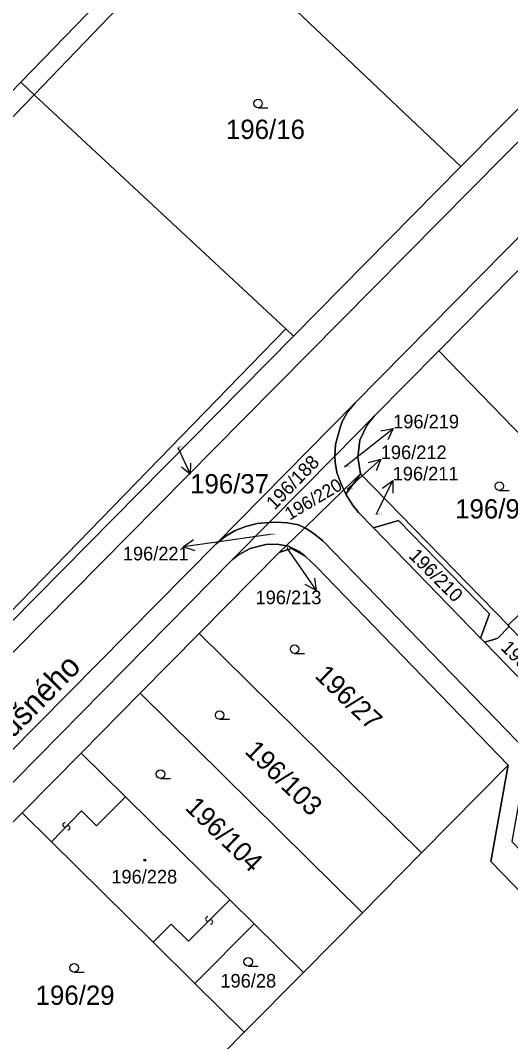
# Model space of a CAD drawing. Extents: x -598233 to -596890, y -1157848 to -1156431.
# Drawn here: x -597829 to -597785.8, y -1156700.1 to -1156610.2 of the extents above; entities that cross this region are included whole.
import ezdxf

# ---------------------------------------------------------------- set-up
doc = ezdxf.new("R2010")
doc.units = 0
for name, color, linetype in [('Level 1', 7, 'Continuous'), ('Level 11', 7, 'Continuous'), ('Level 13', 7, 'Continuous'), ('Level 3', 7, 'Continuous'), ('Level 4', 7, 'Continuous'), ('Level 5', 7, 'Continuous'), ('Level 57', 7, 'Continuous'), ('Level 60', 7, 'Continuous')]:
    doc.layers.add(name, color=color, linetype=linetype)

msp = doc.modelspace()

# ---------------------------------------------------------------- linework, layer by layer
at = {"layer": 'Level 1'}
for points in [[(-597813.05, -1156601.37), (-597827.78, -1156616.72)], [(-597790.21, -1156623.04), (-597813.05, -1156601.37)], [(-597770.04, -1156604.91), (-597770.43, -1156605.67), (-597771.37, -1156606.9), (-597772.06, -1156607.55), (-597809.37, -1156645.27), (-597844.57, -1156680.89), (-597887.68, -1156724.57), (-597890.67, -1156727.59), (-597892.67, -1156729.82), (-597894.6, -1156732.13), (-597895.83, -1156733.68), (-597898.85, -1156738.18), (-597899.77, -1156739.82), (-597900.7, -1156741.6), (-597901.53, -1156743.4), (-597902.31, -1156745.25), (-597903.05, -1156747.1), (-597903.7, -1156748.98), (-597904.57, -1156752.01), (-597905.43, -1156755.91), (-597911.89, -1156796.46), (-597912.06, -1156797.44), (-597912.32, -1156798.35)], [(-597828.97, -1156615.61), (-597819.25, -1156605.57)], [(-597775.61, -1156608.27), (-597790.21, -1156623.04)], [(-597799.56, -1156643.87), (-597768.68, -1156612.58), (-597767.71, -1156611.75), (-597767.37, -1156611.56), (-597765.09, -1156610.36), (-597764.42, -1156610.19)], [(-597829.81, -1156616.48), (-597828.97, -1156615.61)], [(-597828.97, -1156615.61), (-597827.78, -1156616.72)], [(-597859.03, -1156648.97), (-597827.78, -1156616.72)], [(-597827.78, -1156616.72), (-597805.63, -1156637.33)], [(-597804.95, -1156637.96), (-597790.21, -1156623.04)], [(-597792.16, -1156639.25), (-597781.3, -1156628.26)], [(-597805.63, -1156637.33), (-597837.15, -1156669.73)], [(-597836.72, -1156670.13), (-597804.95, -1156637.96)], [(-597805.63, -1156637.33), (-597804.95, -1156637.96)], [(-597797.86, -1156645.02), (-597792.16, -1156639.25)], [(-597792.16, -1156639.25), (-597777.12, -1156654.77)], [(-597811.76, -1156656.27), (-597799.56, -1156643.87)], [(-597801.33, -1156648.55), (-597801.25, -1156647.52), (-597801, -1156646.53), (-597800.69, -1156645.56), (-597800.21, -1156644.66), (-597799.56, -1156643.87)], [(-597797.86, -1156645.02), (-597801.33, -1156648.55)], [(-597799.05, -1156650.1), (-597799.3, -1156648.62), (-597799.1, -1156647.13), (-597798.47, -1156645.77), (-597797.86, -1156645.02)], [(-597801.33, -1156648.55), (-597807.09, -1156654.37)], [(-597800.51, -1156651.51), (-597800.79, -1156650.92), (-597801.13, -1156649.99), (-597801.3, -1156649.07), (-597801.33, -1156648.55)], [(-597800.51, -1156651.51), (-597799.05, -1156650.1)], [(-597800.34, -1156651.88), (-597799.05, -1156650.1)], [(-597786.06, -1156663.43), (-597799.05, -1156650.1)], [(-597803.97, -1156654.86), (-597800.51, -1156651.51)], [(-597800.51, -1156651.51), (-597800.34, -1156651.88)], [(-597797.9, -1156654.85), (-597799.22, -1156653.5), (-597799.75, -1156652.82), (-597800.34, -1156651.88)], [(-597807.09, -1156654.37), (-597808.17, -1156654.48), (-597809.15, -1156654.73), (-597810.1, -1156655.09), (-597810.98, -1156655.62), (-597811.76, -1156656.27)], [(-597810.33, -1156657.65), (-597807.09, -1156654.37)], [(-597807.09, -1156654.37), (-597806.5, -1156654.35), (-597805.49, -1156654.41), (-597804.51, -1156654.58), (-597803.97, -1156654.86)], [(-597805.59, -1156656.43), (-597803.97, -1156654.86)], [(-597803.97, -1156654.86), (-597803.61, -1156655.05), (-597802.98, -1156655.49), (-597802.37, -1156656.01), (-597784.31, -1156674.6)], [(-597788.48, -1156664.57), (-597787.71, -1156662.44), (-597795.72, -1156654.21), (-597797.9, -1156654.85)], [(-597797.9, -1156654.85), (-597788.48, -1156664.57)], [(-597777.12, -1156654.77), (-597786.06, -1156663.43)], [(-597811.76, -1156656.27), (-597840.45, -1156685.25), (-597882.81, -1156728.2)], [(-597810.33, -1156657.65), (-597809.79, -1156657.22), (-597808.77, -1156656.66), (-597807.38, -1156656.32), (-597806.39, -1156656.29), (-597805.59, -1156656.43)], [(-597806.21, -1156657.03), (-597805.59, -1156656.43)], [(-597803.94, -1156657.35), (-597805.14, -1156656.68), (-597806.21, -1156657.03)], [(-597805.59, -1156656.43), (-597805.39, -1156656.47), (-597804.47, -1156656.94), (-597803.94, -1156657.35)], [(-597883.96, -1156732.26), (-597838.99, -1156686.7), (-597810.33, -1156657.65)], [(-597806.21, -1156657.03), (-597813.25, -1156664.16)], [(-597786.04, -1156675.75), (-597802.93, -1156658.3), (-597803.94, -1156657.35)], [(-597785.95, -1156663.55), (-597786.96, -1156664.57), (-597787.39, -1156664.73), (-597788.15, -1156664.91)], [(-597785.95, -1156663.55), (-597786.06, -1156663.43)], [(-597785.95, -1156663.55), (-597780.75, -1156668.92)], [(-597818.45, -1156669.43), (-597813.25, -1156664.16)], [(-597813.25, -1156664.16), (-597793.69, -1156683.49)], [(-597788.15, -1156664.91), (-597788.48, -1156664.57)], [(-597788.15, -1156664.91), (-597781.88, -1156671.38)], [(-597818.45, -1156669.43), (-597823.65, -1156674.69)], [(-597798.89, -1156688.75), (-597818.45, -1156669.43)], [(-597828.86, -1156679.95), (-597823.65, -1156674.69)], [(-597823.65, -1156674.69), (-597819.76, -1156678.54)], [(-597793.69, -1156683.49), (-597786.04, -1156675.75)], [(-597786.04, -1156675.75), (-597787.57, -1156684.23), (-597764.57, -1156707.96)], [(-597819.76, -1156678.54), (-597810.57, -1156687.61)], [(-597839.74, -1156690.97), (-597828.86, -1156679.95)], [(-597826.26, -1156682.51), (-597828.86, -1156679.95)], [(-597817.31, -1156691.36), (-597826.26, -1156682.51)], [(-597793.69, -1156683.49), (-597798.89, -1156688.75)], [(-597810.57, -1156687.61), (-597808.43, -1156689.72)], [(-597804.09, -1156694.01), (-597798.89, -1156688.75)], [(-597808.43, -1156689.72), (-597813.65, -1156694.98)], [(-597804.09, -1156694.01), (-597808.43, -1156689.72)], [(-597813.65, -1156694.98), (-597817.31, -1156691.36)], [(-597804.09, -1156694.01), (-597809.29, -1156699.28)], [(-597813.65, -1156694.98), (-597809.29, -1156699.28)], [(-597809.29, -1156699.28), (-597820.17, -1156710.3)]]:
    msp.add_lwpolyline(points, dxfattribs=at)
at = {"layer": 'Level 13'}
for centre, start, end in [((-597825.082, -1156681.022), 83.23111, 315.82111), ((-597824.818, -1156681.279), 263.44556, 135.54356), ((-597812.51, -1156689.31), 82.47309, 315.06309), ((-597812.25, -1156689.571), 262.68754, 134.78554)]:
    msp.add_arc(centre, 0.184, start, end, dxfattribs=at)
at = {"layer": 'Level 3'}
for points in [[(-597819.76, -1156678.54), (-597822.31, -1156681.11), (-597823.64, -1156679.79), (-597826.26, -1156682.51)], [(-597810.57, -1156687.61), (-597814.19, -1156691.27), (-597815.72, -1156689.76), (-597817.31, -1156691.36)]]:
    msp.add_lwpolyline(points, dxfattribs=at)
at = {"layer": 'Level 5'}
for p, q in [((-597808.08, -1156617.85), (-597807.205, -1156617.85)), ((-597786.83, -1156651.56), (-597785.955, -1156651.56)), ((-597804.86, -1156665.91), (-597803.985, -1156665.91)), ((-597811.46, -1156671.72), (-597810.585, -1156671.72)), ((-597816.67, -1156676.92), (-597815.795, -1156676.92)), ((-597808.95, -1156693.46), (-597808.075, -1156693.46)), ((-597824.27, -1156693.99), (-597823.395, -1156693.99))]:
    msp.add_line(p, q, dxfattribs=at)
for centre, radius in [((-597808.08, -1156617.475), 0.375), ((-597786.83, -1156651.185), 0.375), ((-597804.86, -1156665.535), 0.375), ((-597811.46, -1156671.345), 0.375), ((-597816.67, -1156676.545), 0.375), ((-597818.05, -1156684.13), 0.09), ((-597818.05, -1156684.13), 0.0521), ((-597808.95, -1156693.085), 0.375), ((-597824.27, -1156693.615), 0.375)]:
    msp.add_circle(centre, radius, dxfattribs=at)
at = {"layer": 'Level 57'}
for p, q in [((-597798.532, -1156647.953), (-597796.18, -1156646.09)), ((-597815.13, -1156647.78), (-597814.06, -1156650.12)), ((-597800.46, -1156649.48), (-597798.532, -1156647.953)), ((-597799.509, -1156650.797), (-597797.27, -1156648.8)), ((-597800.23, -1156651.44), (-597799.509, -1156650.797)), ((-597797.522, -1156653.383), (-597796.22, -1156650.68)), ((-597797.67, -1156653.69), (-597797.522, -1156653.383)), ((-597807.02, -1156655.45), (-597811.699, -1156656.104)), ((-597811.699, -1156656.104), (-597814.67, -1156656.52)), ((-597805.55, -1156656.63), (-597804.667, -1156657.91)), ((-597804.667, -1156657.91), (-597802.964, -1156660.38))]:
    msp.add_line(p, q, dxfattribs=at)
for points in [[(-597797.275, -1156646.319), (-597796.18, -1156646.09), (-597796.654, -1156647.103)], [(-597814.027, -1156649.162), (-597814.06, -1156650.12), (-597814.807, -1156649.518)], [(-597798.349, -1156649.093), (-597797.27, -1156648.8), (-597797.684, -1156649.839)], [(-597797.104, -1156651.364), (-597796.22, -1156650.68), (-597796.204, -1156651.798)], [(-597813.61, -1156656.876), (-597814.67, -1156656.52), (-597813.749, -1156655.886)], [(-597803.12, -1156659.272), (-597802.964, -1156660.38), (-597803.943, -1156659.84)]]:
    msp.add_lwpolyline(points, dxfattribs=at)
at = {"layer": 'Level 60'}
for points in [[(-597829.84, -1156595.39), (-597819.25, -1156605.57), (-597828.97, -1156615.61), (-597829.81, -1156616.48), (-597853.56, -1156593.63), (-597843.05, -1156582.69)], [(-597799.34, -1156587.09), (-597813.05, -1156601.37), (-597827.78, -1156616.72), (-597828.97, -1156615.61), (-597819.25, -1156605.57), (-597808.03, -1156593.97), (-597797.17, -1156582.64), (-597795.98, -1156583.59)], [(-597790.21, -1156623.04), (-597813.05, -1156601.37), (-597799.34, -1156587.09), (-597775.61, -1156608.27)], [(-597813.05, -1156601.37), (-597790.21, -1156623.04), (-597804.95, -1156637.96), (-597805.63, -1156637.33), (-597827.78, -1156616.72)], [(-597801.33, -1156648.55), (-597801.25, -1156647.52), (-597801, -1156646.53), (-597800.69, -1156645.56), (-597800.21, -1156644.66), (-597799.56, -1156643.87), (-597768.68, -1156612.58), (-597767.71, -1156611.75), (-597767.37, -1156611.56), (-597765.09, -1156610.36), (-597764.42, -1156610.19), (-597760.55, -1156613.97), (-597761.9, -1156613.33), (-597763.38, -1156613.05), (-597764.87, -1156613.13), (-597765.36, -1156613.28), (-597766.3, -1156613.58), (-597767.58, -1156614.37), (-597781.3, -1156628.26), (-597792.16, -1156639.25), (-597797.86, -1156645.02)], [(-597860.81, -1156648.51), (-597853.72, -1156641.19), (-597840.36, -1156627.38), (-597829.81, -1156616.48), (-597828.97, -1156615.61), (-597827.78, -1156616.72), (-597859.03, -1156648.97), (-597859.65, -1156649.61)], [(-597859.03, -1156648.97), (-597827.78, -1156616.72), (-597805.63, -1156637.33), (-597837.15, -1156669.73)], [(-597777.12, -1156654.77), (-597792.16, -1156639.25), (-597781.3, -1156628.26), (-597767.35, -1156642.66), (-597766.03, -1156644.02)], [(-597805.63, -1156637.33), (-597804.95, -1156637.96), (-597836.72, -1156670.13), (-597837.15, -1156669.73)], [(-597792.16, -1156639.25), (-597777.12, -1156654.77), (-597786.06, -1156663.43), (-597799.05, -1156650.1), (-597799.3, -1156648.62), (-597799.1, -1156647.13), (-597798.47, -1156645.77), (-597797.86, -1156645.02)], [(-597801.25, -1156647.52), (-597801.33, -1156648.55), (-597807.09, -1156654.37), (-597808.17, -1156654.48), (-597809.15, -1156654.73), (-597810.1, -1156655.09), (-597810.98, -1156655.62), (-597811.76, -1156656.27), (-597799.56, -1156643.87), (-597800.21, -1156644.66), (-597800.69, -1156645.56), (-597801, -1156646.53)], [(-597777.12, -1156654.77), (-597766.03, -1156644.02), (-597762.84, -1156647.32), (-597759.5, -1156650.76), (-597756.27, -1156654.1), (-597776.31, -1156673.51), (-597780.75, -1156668.92), (-597785.95, -1156663.55), (-597786.06, -1156663.43)], [(-597800.79, -1156650.92), (-597801.13, -1156649.99), (-597801.3, -1156649.07), (-597801.33, -1156648.55), (-597797.86, -1156645.02), (-597798.47, -1156645.77), (-597799.1, -1156647.13), (-597799.3, -1156648.62), (-597799.05, -1156650.1), (-597800.51, -1156651.51)], [(-597801.13, -1156649.99), (-597800.79, -1156650.92), (-597800.51, -1156651.51), (-597803.97, -1156654.86), (-597804.51, -1156654.58), (-597805.49, -1156654.41), (-597806.5, -1156654.35), (-597807.09, -1156654.37), (-597801.33, -1156648.55), (-597801.3, -1156649.07)], [(-597799.05, -1156650.1), (-597800.34, -1156651.88), (-597800.51, -1156651.51)], [(-597786.96, -1156664.57), (-597787.39, -1156664.73), (-597788.15, -1156664.91), (-597788.48, -1156664.57), (-597787.71, -1156662.44), (-597795.72, -1156654.21), (-597797.9, -1156654.85), (-597799.22, -1156653.5), (-597799.75, -1156652.82), (-597800.34, -1156651.88), (-597799.05, -1156650.1), (-597786.06, -1156663.43), (-597785.95, -1156663.55)], [(-597758.66, -1156695.3), (-597755.85, -1156698.19), (-597753.66, -1156700.46), (-597756.61, -1156703.19), (-597759.36, -1156700.34), (-597781.05, -1156677.98), (-597784.31, -1156674.6), (-597802.37, -1156656.01), (-597802.98, -1156655.49), (-597803.61, -1156655.05), (-597803.97, -1156654.86), (-597800.51, -1156651.51), (-597800.34, -1156651.88), (-597799.75, -1156652.82), (-597799.22, -1156653.5), (-597797.9, -1156654.85), (-597788.48, -1156664.57), (-597788.15, -1156664.91), (-597781.88, -1156671.38), (-597779.16, -1156674.17), (-597773.74, -1156679.76), (-597772.75, -1156680.78), (-597766.77, -1156686.93), (-597764.08, -1156689.7)], [(-597808.17, -1156654.48), (-597807.09, -1156654.37), (-597810.33, -1156657.65), (-597838.99, -1156686.7), (-597883.96, -1156732.26), (-597884, -1156731.49), (-597883.89, -1156730.52), (-597883.73, -1156729.86), (-597883.34, -1156728.93), (-597882.81, -1156728.2), (-597840.45, -1156685.25), (-597811.76, -1156656.27), (-597810.98, -1156655.62), (-597810.1, -1156655.09), (-597809.15, -1156654.73)], [(-597807.09, -1156654.37), (-597806.5, -1156654.35), (-597805.49, -1156654.41), (-597804.51, -1156654.58), (-597803.97, -1156654.86), (-597805.59, -1156656.43), (-597806.39, -1156656.29), (-597807.38, -1156656.32), (-597808.77, -1156656.66), (-597809.79, -1156657.22), (-597810.33, -1156657.65)], [(-597803.61, -1156655.05), (-597802.98, -1156655.49), (-597802.37, -1156656.01), (-597784.31, -1156674.6), (-597785.73, -1156682.48), (-597763.99, -1156704.91), (-597763.8, -1156705.15), (-597757.17, -1156705.79), (-597757.04, -1156705.66), (-597753.71, -1156709.1), (-597764.57, -1156707.96), (-597787.57, -1156684.23), (-597786.04, -1156675.75), (-597802.93, -1156658.3), (-597803.94, -1156657.35), (-597804.47, -1156656.94), (-597805.39, -1156656.47), (-597805.59, -1156656.43), (-597803.97, -1156654.86)], [(-597787.71, -1156662.44), (-597788.48, -1156664.57), (-597797.9, -1156654.85), (-597795.72, -1156654.21)], [(-597883.84, -1156732.95), (-597883.96, -1156732.26), (-597838.99, -1156686.7), (-597810.33, -1156657.65), (-597809.79, -1156657.22), (-597808.77, -1156656.66), (-597807.38, -1156656.32), (-597806.39, -1156656.29), (-597805.59, -1156656.43), (-597806.21, -1156657.03), (-597813.25, -1156664.16), (-597818.45, -1156669.43), (-597823.65, -1156674.69), (-597828.86, -1156679.95), (-597839.74, -1156690.97), (-597849.63, -1156700.99), (-597854.83, -1156706.26), (-597860.03, -1156711.52), (-597865.23, -1156716.79), (-597878.23, -1156729.94), (-597882.77, -1156734.53), (-597882.91, -1156734.67), (-597883.16, -1156734.37), (-597883.66, -1156733.52)], [(-597793.69, -1156683.49), (-597813.25, -1156664.16), (-597806.21, -1156657.03), (-597805.14, -1156656.68), (-597803.94, -1156657.35), (-597802.93, -1156658.3), (-597786.04, -1156675.75)], [(-597805.39, -1156656.47), (-597804.47, -1156656.94), (-597803.94, -1156657.35), (-597805.14, -1156656.68), (-597806.21, -1156657.03), (-597805.59, -1156656.43)], [(-597781.95, -1156670.61), (-597781.88, -1156671.38), (-597788.15, -1156664.91), (-597787.39, -1156664.73), (-597786.96, -1156664.57), (-597785.95, -1156663.55), (-597780.75, -1156668.92), (-597781.82, -1156669.99), (-597781.95, -1156670.31)], [(-597813.25, -1156664.16), (-597793.69, -1156683.49), (-597798.89, -1156688.75), (-597818.45, -1156669.43)], [(-597818.45, -1156669.43), (-597798.89, -1156688.75), (-597804.09, -1156694.01), (-597808.43, -1156689.72), (-597810.57, -1156687.61), (-597819.76, -1156678.54), (-597823.65, -1156674.69)], [(-597808.43, -1156689.72), (-597813.65, -1156694.98), (-597817.31, -1156691.36), (-597826.26, -1156682.51), (-597828.86, -1156679.95), (-597823.65, -1156674.69), (-597819.76, -1156678.54), (-597810.57, -1156687.61)], [(-597820.17, -1156710.3), (-597839.74, -1156690.97), (-597828.86, -1156679.95), (-597826.26, -1156682.51), (-597817.31, -1156691.36), (-597813.65, -1156694.98), (-597809.29, -1156699.28)], [(-597804.09, -1156694.01), (-597809.29, -1156699.28), (-597813.65, -1156694.98), (-597808.43, -1156689.72)]]:
    msp.add_lwpolyline(points, close=True, dxfattribs=at)
for points in [[(-597866.78, -1156700.56), (-597865.27, -1156699.03), (-597864.24, -1156697.99), (-597856.92, -1156690.58), (-597851.3, -1156684.89), (-597845.68, -1156679.19), (-597836.72, -1156670.13), (-597804.95, -1156637.96), (-597790.21, -1156623.04), (-597775.61, -1156608.27), (-597773.83, -1156606.36), (-597773.26, -1156605.64), (-597773, -1156605.09), (-597772.82, -1156604.64), (-597772.85, -1156603.17), (-597773.27, -1156602.07), (-597774.4, -1156600.81), (-597770.04, -1156604.91), (-597770.43, -1156605.67), (-597771.37, -1156606.9), (-597772.06, -1156607.55), (-597809.37, -1156645.27), (-597844.57, -1156680.89), (-597887.68, -1156724.57)], [(-597887.68, -1156724.57), (-597844.57, -1156680.89), (-597809.37, -1156645.27), (-597772.06, -1156607.55), (-597771.37, -1156606.9), (-597770.43, -1156605.67), (-597770.04, -1156604.91), (-597764.42, -1156610.19), (-597765.09, -1156610.36), (-597767.37, -1156611.56), (-597767.71, -1156611.75), (-597768.68, -1156612.58), (-597799.56, -1156643.87), (-597811.76, -1156656.27), (-597840.45, -1156685.25), (-597882.81, -1156728.2)], [(-597820.17, -1156710.3), (-597809.29, -1156699.28), (-597804.09, -1156694.01), (-597798.89, -1156688.75), (-597793.69, -1156683.49), (-597786.04, -1156675.75), (-597787.57, -1156684.23), (-597764.57, -1156707.96)]]:
    msp.add_lwpolyline(points, dxfattribs=at)

# ---------------------------------------------------------------- texts
at = {"layer": 'Level 11'}
msp.add_text('Firkušného', height=2, rotation=45.48903, dxfattribs=at).set_placement((-597832.838, -1156676.649))
at = {"layer": 'Level 4'}
for s, height, p in [('196/16', 1.7, (-597810.903, -1156620.6)), ('196/37', 0.1, (-597815.13, -1156647.78)), ('196/219', 0.1, (-597800.46, -1156649.48)), ('196/212', 0.1, (-597800.23, -1156651.44)), ('196/98', 1.7, (-597790.718, -1156654.03)), ('196/211', 0.1, (-597797.67, -1156653.69)), ('196/221', 0.1, (-597807.02, -1156655.45)), ('196/213', 0.1, (-597805.55, -1156656.63)), ('196/228', 1.2, (-597820.998, -1156686.18)), ('196/28', 1.2, (-597811.392, -1156695.35)), ('196/29', 1.7, (-597827.665, -1156696.87))]:
    msp.add_text(s, height=height, dxfattribs=at).set_placement(p)
for s, height, rotation, p in [('196/188', 1.2, 45.9, (-597806.626, -1156653.344)), ('196/220', 1.14, 30.68523, (-597805.296, -1156654.222)), ('196/210', 1.2, 315, (-597794.879, -1156657.391)), ('196/209', 1.2, 315, (-597786.772, -1156665.498)), ('196/27', 1.7, 315.9, (-597803.163, -1156667.972)), ('196/103', 1.7, 315.9, (-597809.34, -1156674.623)), ('196/104', 1.7, 315.9, (-597814.595, -1156679.586))]:
    msp.add_text(s, height=height, rotation=rotation, dxfattribs=at).set_placement(p)
at = {"layer": 'Level 57'}
for s, height, p in [('196/219', 1.2, (-597796.18, -1156646.09)), ('196/212', 1.2, (-597797.27, -1156648.8)), ('196/211', 1.2, (-597796.22, -1156650.68)), ('196/37', 1.7, (-597814.06, -1156651.82)), ('196/221', 1.2, (-597819.986, -1156657.72)), ('196/213', 1.2, (-597808.296, -1156661.58))]:
    msp.add_text(s, height=height, dxfattribs=at).set_placement(p)

doc.saveas('drawing.dxf')
